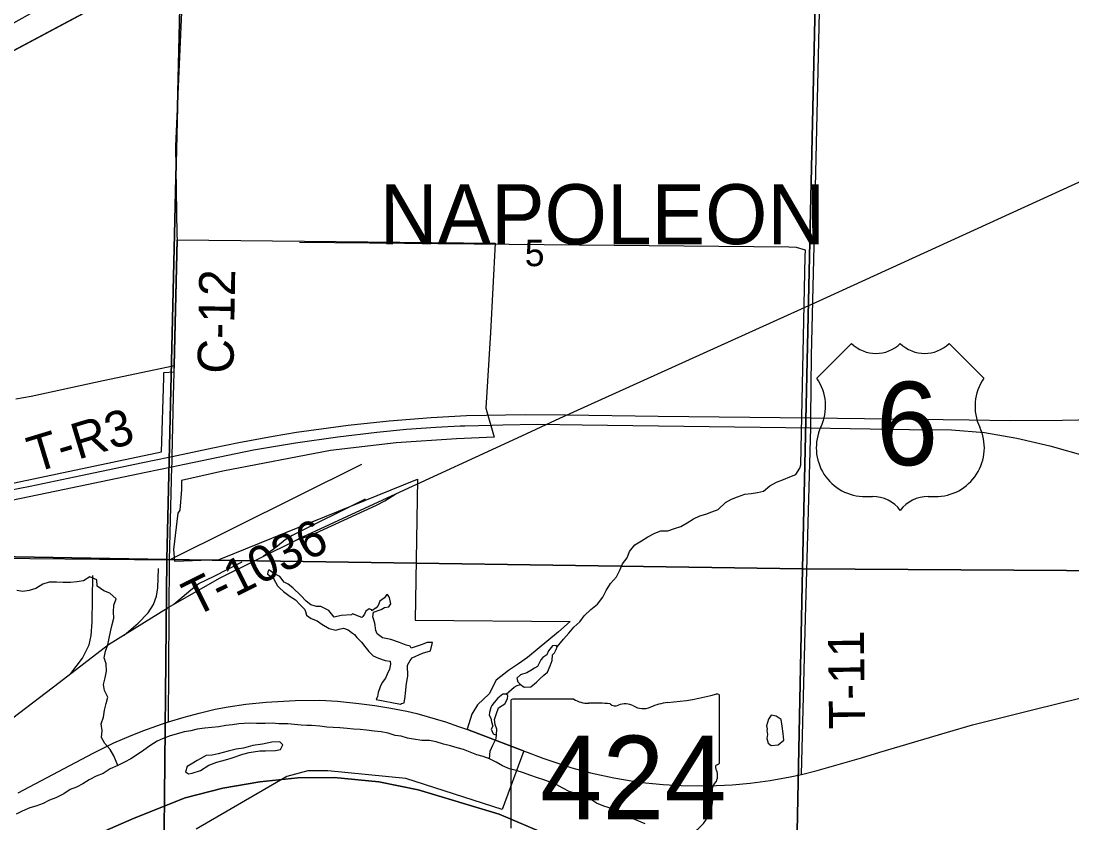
# Model space of a CAD drawing. Extents: x -6.2 to 37.4, y 0.2 to 22.2.
# Drawn here: x 3.302 to 4.132, y 17.653 to 18.286 of the extents above; entities that cross this region are included whole.
import ezdxf

# ---------------------------------------------------------------- set-up
doc = ezdxf.new("R2010")
doc.units = 0
for name, color, linetype in [('GM_X_City_Street', 7, 'Continuous'), ('GM_X_Corporation', 7, 'Continuous'), ('GM_X_Corporation_Text', 7, 'Continuous'), ('GM_X_County_Road', 7, 'Continuous'), ('GM_X_County_Road_Text', 7, 'Continuous'), ('GM_X_Major_River', 7, 'Continuous'), ('GM_X_Minor_Lake', 7, 'Continuous'), ('GM_X_Minor_River', 7, 'Continuous'), ('GM_X_Rail_Line', 7, 'Continuous'), ('GM_X_Section', 7, 'Continuous'), ('GM_X_Section_Text', 7, 'Continuous'), ('GM_X_State_Location', 7, 'Continuous'), ('GM_X_State_Shield', 7, 'Continuous'), ('GM_X_Township', 7, 'Continuous'), ('GM_X_Township_Road', 7, 'Continuous'), ('GM_X_Township_Road_Text', 7, 'Continuous'), ('GM_X_US_Location', 7, 'Continuous'), ('GM_X_US_Route', 7, 'Continuous'), ('GM_X_US_Shield', 7, 'Continuous'), ('SH_Border', 7, 'Continuous'), ('SH_Data', 7, 'Continuous')]:
    doc.layers.add(name, color=color, linetype=linetype)

msp = doc.modelspace()

# ---------------------------------------------------------------- linework, layer by layer
at = {"layer": 'GM_X_City_Street'}
msp.add_lwpolyline([(3.16607, 17.74978), (3.18054, 17.75007), (3.19114, 17.75196), (3.19758, 17.75688), (3.20022, 17.76256), (3.20515, 17.77997), (3.21347, 17.80799), (3.22899, 17.83676), (3.23883, 17.85039), (3.24602, 17.85834), (3.25321, 17.86213), (3.41908, 17.86039)], dxfattribs=at)
at = {"layer": 'GM_X_Corporation'}
msp.add_lwpolyline([(3.29164, 17.92023), (3.41279, 17.94574), (3.41456, 18.00406), (3.41472, 18.00844), (3.42277, 18.00897), (3.42291, 18.01422), (3.42519, 18.11325), (3.6763, 18.11045), (3.67243, 18.03993), (3.6688, 17.98025), (3.67539, 17.9572), (3.6456, 17.9561), (3.59793, 17.95273), (3.54632, 17.9468), (3.46124, 17.93058), (3.42865, 17.92303), (3.42866, 17.91602), (3.42723, 17.89959), (3.42582, 17.89724), (3.42233, 17.86865), (3.42315, 17.8593), (3.45834, 17.86077), (3.61492, 17.92412), (3.61313, 17.81292), (3.73549, 17.81181), (3.72631, 17.8035), (3.70171, 17.78324), (3.69458, 17.7784), (3.68673, 17.77298), (3.6769, 17.76546), (3.67145, 17.75459), (3.66225, 17.74603), (3.65771, 17.73866), (3.65419, 17.72681), (3.68099, 17.71639), (3.69893, 17.7096), (3.6817, 17.66324), (3.60578, 17.68767), (3.54404, 17.69374), (3.52824, 17.69378), (3.51162, 17.68933), (3.44005, 17.64787)], dxfattribs=at)
at = {"layer": 'GM_X_County_Road'}
for p, q in [((3.4229, 18.00917), (3.42302, 18.01394)), ((3.41832, 17.73256), (3.41908, 17.86039))]:
    msp.add_line(p, q, dxfattribs=at)
for points in [[(3.42523, 18.11742), (3.42402, 18.18708), (3.43188, 18.36364)], [(3.42302, 18.01394), (3.4253, 18.11297), (3.42523, 18.11742)], [(3.42239, 17.98932), (3.42289, 18.00869), (3.4229, 18.00917)], [(3.42116, 17.93967), (3.42116, 17.94212), (3.42239, 17.98932)], [(3.41908, 17.86039), (3.42108, 17.93396), (3.42115, 17.93672), (3.42116, 17.93967)], [(3.29976, 17.67648), (3.35895, 17.70785), (3.37528, 17.71587), (3.38695, 17.72102), (3.39799, 17.72537), (3.41286, 17.73066), (3.41832, 17.73256), (3.43066, 17.73627), (3.44244, 17.73942), (3.45526, 17.74244), (3.46553, 17.7443), (3.47927, 17.74636), (3.49532, 17.74819), (3.51828, 17.74934), (3.53791, 17.74952), (3.55185, 17.74878), (3.56864, 17.7471), (3.58119, 17.74549), (3.59385, 17.74326), (3.60652, 17.74092), (3.61424, 17.73921), (3.63692, 17.73252), (3.64735, 17.72888), (3.6543, 17.72653)], [(3.91793, 17.69106), (3.93041, 17.69418), (3.96552, 17.70419), (3.97979, 17.70858), (3.99581, 17.71321), (4.03317, 17.72432), (4.05297, 17.7301), (4.07302, 17.73529), (4.10046, 17.74212), (4.13982, 17.75176)], [(3.6543, 17.72653), (3.6811, 17.71611), (3.69905, 17.70933), (3.70136, 17.70846)], [(3.70136, 17.70846), (3.71381, 17.70375), (3.73663, 17.69628), (3.75149, 17.69222), (3.76982, 17.68826), (3.78515, 17.68571), (3.79477, 17.68433), (3.80883, 17.6831), (3.82309, 17.68219), (3.84485, 17.68205), (3.86322, 17.68286), (3.87762, 17.68419), (3.89333, 17.68626), (3.90899, 17.68913), (3.91793, 17.69106)]]:
    msp.add_lwpolyline(points, dxfattribs=at)
at = {"layer": 'GM_X_Major_River'}
msp.add_line((3.44818, 17.70606), (3.4409, 17.70203), dxfattribs=at)
for points in [[(3.72477, 17.68267), (3.7197, 17.68486), (3.71463, 17.68667), (3.70956, 17.68828), (3.70354, 17.6903), (3.69847, 17.6923), (3.69283, 17.69412), (3.68756, 17.69537), (3.68188, 17.69771), (3.67707, 17.7007), (3.67183, 17.70327), (3.66675, 17.70508), (3.66167, 17.70651), (3.65642, 17.70851), (3.65116, 17.7107), (3.64608, 17.71213), (3.64095, 17.71354), (3.63535, 17.71501), (3.62953, 17.71683), (3.62443, 17.71769), (3.61838, 17.71781), (3.61178, 17.71889), (3.60687, 17.71956), (3.60198, 17.72118), (3.59714, 17.72182), (3.59181, 17.72347), (3.58616, 17.72453), (3.58068, 17.72521), (3.57464, 17.72609), (3.56973, 17.72638), (3.56444, 17.72686), (3.55934, 17.72735), (3.55348, 17.72784), (3.54838, 17.72814), (3.54326, 17.72834), (3.5379, 17.72918), (3.53114, 17.7296), (3.52748, 17.7296), (3.52297, 17.72988), (3.5179, 17.73044), (3.51255, 17.73086), (3.50551, 17.73099), (3.50018, 17.73138), (3.49469, 17.7313), (3.48788, 17.73125), (3.48239, 17.73136), (3.47388, 17.7309), (3.46874, 17.7303), (3.46362, 17.72965), (3.45811, 17.72862), (3.45242, 17.72817), (3.44712, 17.7275), (3.44104, 17.72669), (3.4359, 17.72546), (3.43077, 17.72462), (3.4243, 17.72285), (3.41954, 17.72143), (3.4142, 17.71945), (3.40942, 17.71727), (3.40367, 17.71359), (3.39887, 17.71027), (3.39474, 17.70733), (3.38869, 17.70327), (3.38371, 17.70071), (3.37836, 17.69797), (3.37225, 17.69544), (3.36668, 17.69176), (3.36134, 17.68959), (3.35579, 17.68667), (3.35061, 17.68354), (3.34564, 17.68099), (3.34068, 17.679), (3.33569, 17.67569), (3.32937, 17.6724), (3.32441, 17.6706), (3.31944, 17.66805), (3.31353, 17.66589), (3.30877, 17.66466), (3.30279, 17.6619), (3.29806, 17.65956)], [(3.4409, 17.70203), (3.43629, 17.69909), (3.43304, 17.69726), (3.43182, 17.69311), (3.43405, 17.69136), (3.43709, 17.69205), (3.44357, 17.69401), (3.4501, 17.69843), (3.45639, 17.70077), (3.46343, 17.70253), (3.46781, 17.70396), (3.47696, 17.707), (3.4821, 17.70822), (3.49045, 17.70957), (3.495, 17.70967), (3.50276, 17.70989), (3.50675, 17.71057), (3.50853, 17.71433), (3.50631, 17.71665), (3.49987, 17.7164), (3.49246, 17.71484), (3.48487, 17.71386), (3.47744, 17.71173), (3.47175, 17.7109), (3.46547, 17.7095), (3.45748, 17.70739), (3.45291, 17.70634), (3.44818, 17.70606)], [(3.79472, 17.65205), (3.7896, 17.65417), (3.7844, 17.65624), (3.77917, 17.65938), (3.77429, 17.66118), (3.76885, 17.66376), (3.76189, 17.66599), (3.75607, 17.66819), (3.75067, 17.67209), (3.74561, 17.67466), (3.73977, 17.67592), (3.73469, 17.67754), (3.72964, 17.68029), (3.72477, 17.68267)]]:
    msp.add_lwpolyline(points, dxfattribs=at)
at = {"layer": 'GM_X_Minor_Lake'}
for p, q in [((3.71226, 17.78155), (3.70969, 17.7761)), ((3.58234, 17.75022), (3.60156, 17.74641)), ((3.67832, 17.75132), (3.67541, 17.74777)), ((3.89092, 17.72712), (3.8907, 17.7256))]:
    msp.add_line(p, q, dxfattribs=at)
for points in [[(3.60156, 17.74641), (3.60233, 17.74697), (3.60443, 17.74749), (3.6051, 17.7526), (3.60553, 17.75506), (3.60626, 17.76282), (3.60714, 17.76868), (3.60694, 17.77722), (3.6091, 17.78097), (3.61066, 17.78303), (3.61887, 17.78666), (3.62516, 17.78862), (3.62681, 17.79522), (3.62246, 17.79531), (3.61768, 17.79332), (3.60987, 17.79063), (3.60914, 17.79217), (3.60594, 17.79299), (3.60069, 17.79518), (3.59374, 17.7976), (3.58733, 17.79886), (3.58304, 17.80198), (3.58196, 17.80466), (3.58133, 17.81056), (3.57973, 17.81552), (3.58018, 17.81911), (3.58628, 17.82127), (3.58896, 17.82273), (3.5922, 17.82342), (3.59376, 17.82567), (3.59291, 17.83062), (3.59126, 17.83312), (3.5905, 17.83294), (3.58874, 17.83032), (3.5851, 17.82793), (3.58389, 17.82435), (3.58233, 17.82248), (3.57888, 17.82028), (3.57889, 17.82085), (3.57664, 17.82165), (3.57414, 17.8198), (3.57296, 17.81755), (3.57178, 17.81568), (3.57101, 17.81493), (3.56369, 17.81793), (3.56272, 17.817), (3.55458, 17.81659), (3.54906, 17.81519), (3.54501, 17.82058), (3.53845, 17.82356), (3.53523, 17.82362), (3.53072, 17.82504), (3.52699, 17.82777), (3.52273, 17.83241), (3.51642, 17.83842), (3.51289, 17.84133), (3.50951, 17.84273), (3.5062, 17.84735), (3.50133, 17.84991), (3.49741, 17.85245), (3.49662, 17.85095), (3.49659, 17.84925), (3.50088, 17.84612), (3.5027, 17.84286), (3.50434, 17.83999), (3.50583, 17.83844), (3.50917, 17.83552), (3.51439, 17.83163), (3.5185, 17.82889), (3.52202, 17.82521), (3.52572, 17.82154), (3.52644, 17.81962), (3.52714, 17.81677), (3.53087, 17.81404), (3.53556, 17.81223), (3.53948, 17.80969), (3.54509, 17.80635), (3.55055, 17.80491), (3.55303, 17.80581), (3.55645, 17.8065), (3.56021, 17.8051), (3.56356, 17.80257), (3.56524, 17.80158), (3.56689, 17.79908), (3.57079, 17.7954), (3.57337, 17.79194), (3.57651, 17.78808), (3.57984, 17.7846), (3.58415, 17.7828), (3.58942, 17.78099), (3.59319, 17.78054), (3.59352, 17.77806), (3.59268, 17.7741), (3.59089, 17.77015), (3.5895, 17.76695), (3.58697, 17.76359), (3.58539, 17.76021), (3.58397, 17.75568), (3.58333, 17.75247), (3.58234, 17.75022)], [(3.70969, 17.7761), (3.7072, 17.77502), (3.70432, 17.77299), (3.70107, 17.77116), (3.6963, 17.76955), (3.69341, 17.76714), (3.69411, 17.76409), (3.69633, 17.76196), (3.69913, 17.76), (3.70444, 17.76028), (3.70887, 17.76398), (3.71138, 17.76659), (3.71466, 17.76937), (3.71754, 17.77177), (3.71973, 17.77666), (3.72114, 17.781), (3.72142, 17.78535), (3.72297, 17.78703), (3.72435, 17.78966), (3.72515, 17.79173), (3.72423, 17.79269), (3.72139, 17.79256), (3.71828, 17.78864), (3.71688, 17.78544), (3.71381, 17.78323), (3.71226, 17.78155)], [(3.67541, 17.74777), (3.67366, 17.74553), (3.67286, 17.74384), (3.67165, 17.73988), (3.67141, 17.7378), (3.67287, 17.73531), (3.67338, 17.73245), (3.67445, 17.7292), (3.67307, 17.72677), (3.67451, 17.72294), (3.67583, 17.72254), (3.67715, 17.72232), (3.67762, 17.72667), (3.67618, 17.7305), (3.6757, 17.73449), (3.67731, 17.7392), (3.67892, 17.74372), (3.68371, 17.74666), (3.68587, 17.7506), (3.68631, 17.75325), (3.68482, 17.75441), (3.68217, 17.75428), (3.67832, 17.75132)], [(3.8907, 17.7256), (3.89121, 17.72256), (3.89057, 17.71935), (3.89163, 17.71572), (3.89405, 17.71377), (3.89955, 17.71442), (3.90398, 17.71794), (3.90352, 17.72326), (3.9027, 17.72915), (3.90186, 17.73429), (3.89813, 17.73702), (3.89399, 17.73787), (3.89203, 17.73468), (3.8904, 17.7294), (3.89092, 17.72712)]]:
    msp.add_lwpolyline(points, dxfattribs=at)
at = {"layer": 'GM_X_Minor_River'}
for points in [[(3.91742, 17.9356), (3.92104, 18.09997), (3.92115, 18.10509), (3.914, 18.10713), (3.90814, 18.10744), (3.52174, 18.11106)], [(3.72515, 17.79173), (3.7302, 17.79769), (3.73446, 17.80254), (3.73835, 17.80739), (3.74317, 17.81147), (3.74649, 17.81633), (3.7517, 17.82116), (3.75709, 17.82542), (3.76118, 17.83102), (3.76394, 17.83628), (3.76727, 17.84171), (3.77192, 17.84712), (3.77468, 17.85237), (3.77668, 17.85726), (3.78037, 17.86212), (3.78237, 17.86701), (3.78645, 17.87224), (3.79182, 17.87536), (3.79661, 17.87849), (3.80216, 17.88141), (3.80694, 17.8834), (3.81262, 17.88347), (3.81776, 17.88527), (3.82272, 17.88687), (3.82789, 17.8898), (3.83268, 17.89274), (3.83765, 17.89511), (3.84241, 17.89653), (3.84718, 17.89833), (3.85215, 17.90031), (3.85794, 17.9057), (3.86272, 17.90845), (3.86749, 17.91025), (3.87321, 17.91222), (3.87834, 17.91287), (3.88327, 17.91372), (3.88803, 17.91476), (3.89303, 17.91884), (3.89839, 17.92176), (3.90393, 17.92393), (3.90871, 17.92611), (3.91347, 17.92772), (3.91661, 17.93296), (3.91742, 17.9356)], [(3.37836, 17.69797), (3.37511, 17.70563), (3.37219, 17.71062), (3.36812, 17.71544), (3.36538, 17.72024), (3.36588, 17.72573), (3.36523, 17.73105), (3.36704, 17.73633), (3.36772, 17.74163), (3.36916, 17.74691), (3.3704, 17.752), (3.36786, 17.75718), (3.36702, 17.76213), (3.36845, 17.76741), (3.3695, 17.77251), (3.36924, 17.77821), (3.36764, 17.78317), (3.36851, 17.78846), (3.37032, 17.79336), (3.37137, 17.79865), (3.37261, 17.80356), (3.37347, 17.80847), (3.37511, 17.81451), (3.37503, 17.81944), (3.37513, 17.82456), (3.37694, 17.82965), (3.37211, 17.8341), (3.36723, 17.83591), (3.36201, 17.83962), (3.36174, 17.84475), (3.35629, 17.84694), (3.35112, 17.84382), (3.34599, 17.84298), (3.34106, 17.8425), (3.33519, 17.84243), (3.3299, 17.84273), (3.32403, 17.84285), (3.31908, 17.84124), (3.31352, 17.83794), (3.30837, 17.83614), (3.30344, 17.83548), (3.29854, 17.83634)], [(3.68482, 17.75441), (3.69118, 17.75979), (3.69356, 17.76117), (3.69633, 17.76196)], [(3.67183, 17.70327), (3.67214, 17.70933), (3.67433, 17.71422), (3.67689, 17.71929), (3.67715, 17.72232)]]:
    msp.add_lwpolyline(points, dxfattribs=at)
at = {"layer": 'GM_X_Rail_Line'}
msp.add_line((3.59791, 17.91259), (3.69373, 17.95689), dxfattribs=at)
for points in [[(3.69373, 17.95689), (3.72718, 17.97235), (3.92895, 18.06373), (4.43409, 18.2944), (4.83713, 18.48108), (5.06918, 18.58567), (5.08086, 18.59103)], [(3.52017, 17.87663), (3.52102, 17.87705), (3.59791, 17.91259)], [(3.52017, 17.87663), (3.531, 17.87992), (3.58248, 17.90358), (3.58912, 17.90715), (3.59791, 17.91259)], [(3.57366, 17.90825), (3.51589, 17.87973), (3.51054, 17.87613), (3.50434, 17.87125), (3.50105, 17.86873), (3.49314, 17.86321)], [(1.68086, 16.70625), (1.76291, 16.75192), (2.22097, 17.00557), (2.46431, 17.13956), (2.55096, 17.18814), (2.74322, 17.29341), (2.78445, 17.31777), (2.81399, 17.33433), (2.83834, 17.3483), (2.85977, 17.36258), (2.89872, 17.39571), (3.02565, 17.50711), (3.14192, 17.60631), (3.24354, 17.69623), (3.29532, 17.73582), (3.33196, 17.76367), (3.37104, 17.79348), (3.41794, 17.82281), (3.45898, 17.84626), (3.52017, 17.87663)], [(3.42241, 17.82536), (3.42921, 17.83085), (3.43608, 17.83682), (3.44219, 17.84179), (3.45425, 17.84767), (3.4766, 17.85891)], [(3.34124, 17.77075), (3.35042, 17.78285), (3.35561, 17.79328), (3.35732, 17.80082), (3.35815, 17.81115), (3.35862, 17.84816)], [(3.38323, 17.8011), (3.39446, 17.81032), (3.40239, 17.81868), (3.4065, 17.82525), (3.40893, 17.83167), (3.40988, 17.8383), (3.41043, 17.85371)]]:
    msp.add_lwpolyline(points, dxfattribs=at)
at = {"layer": 'GM_X_Section'}
for points in [[(2.93183, 18.37016), (3.42888, 18.36345), (3.41696, 17.8606), (2.92261, 17.86953), (2.9229, 17.87578)], [(3.42888, 18.36345), (3.93012, 18.35818), (3.91872, 17.85324), (3.41696, 17.8606)], [(3.93012, 18.35818), (4.4323, 18.35288), (4.41904, 17.85026), (3.91872, 17.85324)], [(3.41696, 17.8606), (3.41225, 17.38056), (2.91294, 17.3873), (2.92261, 17.86953)], [(3.91872, 17.85324), (3.90909, 17.37386), (3.41225, 17.38056), (3.41696, 17.8606)], [(4.41904, 17.85026), (4.41087, 17.36783), (3.90909, 17.37386), (3.91872, 17.85324)]]:
    msp.add_lwpolyline(points, close=True, dxfattribs=at)
at = {"layer": 'GM_X_State_Shield'}
for p, q in [((3.68849, 17.74868), (3.68849, 17.64862)), ((3.73837, 17.7504), (3.69011, 17.7504)), ((3.85328, 17.70054), (3.85328, 17.75288)), ((3.85327, 17.70055), (3.85328, 17.70054))]:
    msp.add_line(p, q, dxfattribs=at)
for centre, major_axis, start_param, end_param in [((3.69038, 17.74889), (0.00191, 0), 1.712693, 3.28349), ((3.74987, 17.76202), (0.01852, 0), 4.042523, 4.731795), ((3.75601, 17.69422), (0.06648, 0), 1.404758, 1.657858), ((3.7711, 17.74941), (0.00534, 0), 3.836095, 5.185415), ((3.77894, 17.73784), (0.01111, 0), 0.950623, 2.079405), ((3.81687, 17.71984), (0.03516, 0), 1.699011, 2.107814), ((3.79458, 17.88682), (0.17476, 0), 4.814394, 5.042369), ((3.85146, 17.7531), (0.00183, 0), 6.141152, 7.989035), ((3.79328, 17.75371), (0.01336, 0), 4.081561, 5.145723), ((3.85286, 17.69669), (0.00284, 0), 1.883978, 3.671073), ((3.85133, 17.70033), (0.00196, 0), 5.05454, 6.418171), ((3.8348, 17.69008), (0.01704, 0), 5.934695, 6.695948), ((3.85986, 17.67863), (0.0124, 0), 2.387724, 3.262537), ((3.80437, 17.67197), (0.04371, 0), 5.101752, 6.440018)]:
    msp.add_ellipse(centre, major_axis=major_axis, ratio=0.8, start_param=start_param, end_param=end_param, dxfattribs=at)
at = {"layer": 'GM_X_Township'}
for points in [[(3.34773, 17.63754), (3.39109, 17.65659), (3.43155, 17.67258), (3.46124, 17.68022), (3.49048, 17.68513), (3.52046, 17.68833), (3.54923, 17.6887), (3.58445, 17.68507), (3.6155, 17.67882), (3.67931, 17.65959), (3.7567, 17.62686)], [(3.7567, 17.62686), (3.67931, 17.65959), (3.6155, 17.67882), (3.58445, 17.68507), (3.54923, 17.6887), (3.52046, 17.68833), (3.49048, 17.68513), (3.46124, 17.68022), (3.43155, 17.67258), (3.39109, 17.65659), (3.34773, 17.63754)]]:
    msp.add_lwpolyline(points, dxfattribs=at)
at = {"layer": 'GM_X_Township_Road'}
for p, q in [((3.92802, 18.10838), (3.93375, 18.35736)), ((3.41908, 17.86039), (3.57104, 17.93597))]:
    msp.add_line(p, q, dxfattribs=at)
for points in [[(3.92531, 17.96468), (3.9254, 17.97248), (3.92603, 18.02188), (3.92802, 18.10838)], [(3.29769, 17.9876), (3.30983, 17.98981), (3.36671, 18.00216), (3.42302, 18.01394)], [(3.91793, 17.69106), (3.92116, 17.81434), (3.92531, 17.96468)]]:
    msp.add_lwpolyline(points, dxfattribs=at)
at = {"layer": 'GM_X_US_Route'}
for points in [[(3.29278, 17.91552), (3.30913, 17.91875), (3.34912, 17.92713), (3.39814, 17.93729), (3.41855, 17.94158), (3.42116, 17.94212), (3.45345, 17.94887), (3.47378, 17.95303), (3.50102, 17.95811), (3.51947, 17.96115), (3.53884, 17.96395), (3.56012, 17.96682), (3.5925, 17.97033), (3.62556, 17.97296), (3.65369, 17.97436), (3.69983, 17.97526), (3.73199, 17.97493), (3.80494, 17.97403), (3.9254, 17.97248)], [(3.9254, 17.97248), (3.98885, 17.97189), (4.05038, 17.97094), (4.08274, 17.97039), (4.12397, 17.97061), (4.14892, 17.97137), (4.16109, 17.97006), (4.16699, 17.96896)], [(3.26708, 17.90192), (3.29446, 17.90759), (3.33621, 17.91621), (3.40053, 17.92961), (3.42108, 17.93396), (3.43088, 17.93603), (3.48549, 17.9473), (3.51855, 17.95297), (3.55187, 17.95766), (3.58279, 17.96128), (3.60631, 17.96358), (3.62934, 17.96514), (3.64858, 17.96619)], [(3.64858, 17.96619), (3.65213, 17.96638), (3.67376, 17.96691)], [(3.67376, 17.96691), (3.68231, 17.96712), (3.70929, 17.96745), (3.7449, 17.96699), (3.92531, 17.96468)], [(3.92531, 17.96468), (4.00323, 17.96348), (4.03657, 17.96304), (4.06262, 17.96098), (4.08812, 17.95643), (4.1142, 17.95059), (4.14393, 17.94209), (4.16794, 17.93365)]]:
    msp.add_lwpolyline(points, dxfattribs=at)
at = {"layer": 'GM_X_US_Shield'}
for p, q in [((3.95757, 18.03132), (3.9301, 18.00385)), ((4.06194, 18.00385), (4.03447, 18.03132)), ((3.96856, 17.91047), (3.97405, 17.91047)), ((4.01799, 17.91047), (4.02349, 17.91047))]:
    msp.add_line(p, q, dxfattribs=at)
for centre, radius, start, end in [((3.9768, 18.05093), 0.02747, 225.573, 314.427), ((4.01525, 18.05093), 0.02747, 225.573, 314.427), ((3.89861, 17.98179), 0.03845, 334.54712, 35.00093), ((4.09344, 17.98179), 0.03845, 144.99907, 205.45288), ((3.96813, 17.94892), 0.03845, 154.83192, 270.63826), ((4.02392, 17.94892), 0.03845, 269.36174, 25.16808), ((3.97405, 17.883), 0.02747, 36.8699, 90), ((4.01799, 17.883), 0.02747, 90, 143.1301)]:
    msp.add_arc(centre, radius, start, end, dxfattribs=at)
at = {"layer": 'SH_Border'}
msp.add_line((9.08657, 21.35383), (2.48033, 17.82715), dxfattribs=at)
at = {"layer": 'SH_Data'}
msp.add_lwpolyline([(9.08657, 21.35383), (2.48033, 17.82715), (9.08657, 21.53204)], close=True, dxfattribs=at)

# ---------------------------------------------------------------- texts
at = {"layer": 'GM_X_Corporation_Text'}
msp.add_text('NAPOLEON', height=0.047348, rotation=0.00001, dxfattribs=at).set_placement((3.585, 18.1097))
at = {"layer": 'GM_X_County_Road_Text'}
msp.add_text('C-12', height=0.028409, rotation=88.9712, dxfattribs=at).set_placement((3.46955, 18.00723))
at = {"layer": 'GM_X_Section_Text'}
msp.add_text('5', height=0.02093, rotation=0.00001, dxfattribs=at).set_placement((3.69956, 18.09234))
at = {"layer": 'GM_X_State_Location'}
for s, p in [('s', (3.76904, 17.692)), ('r', (3.76903, 17.692))]:
    msp.add_text(s, height=0.0000947, dxfattribs=at).set_placement(p)
msp.add_text('424', height=0.0000947, rotation=0.00001, dxfattribs=at).set_placement((3.73561, 17.68511))
at = {"layer": 'GM_X_State_Shield'}
msp.add_text('424', height=0.065918, dxfattribs=at).set_placement((3.71175, 17.65567))
at = {"layer": 'GM_X_Township_Road_Text'}
for s, rotation, p in [('T-R3', 16.88764, (3.31243, 17.92903)), ('T-1036', 26.46076, (3.43883, 17.81499)), ('T-11', 90.70695, (3.96824, 17.72682))]:
    msp.add_text(s, height=0.028409, rotation=rotation, dxfattribs=at).set_placement(p)
at = {"layer": 'GM_X_US_Location'}
for s in ['0', '/']:
    msp.add_text(s, height=0.0000947, dxfattribs=at).set_placement((3.99599, 17.96762))
msp.add_text('6', height=0.0000947, rotation=0.00001, dxfattribs=at).set_placement((3.98644, 17.94802))
at = {"layer": 'GM_X_US_Shield'}
msp.add_text('6', height=0.06592, dxfattribs=at).set_placement((3.97686, 17.93518))

doc.saveas('drawing.dxf')
